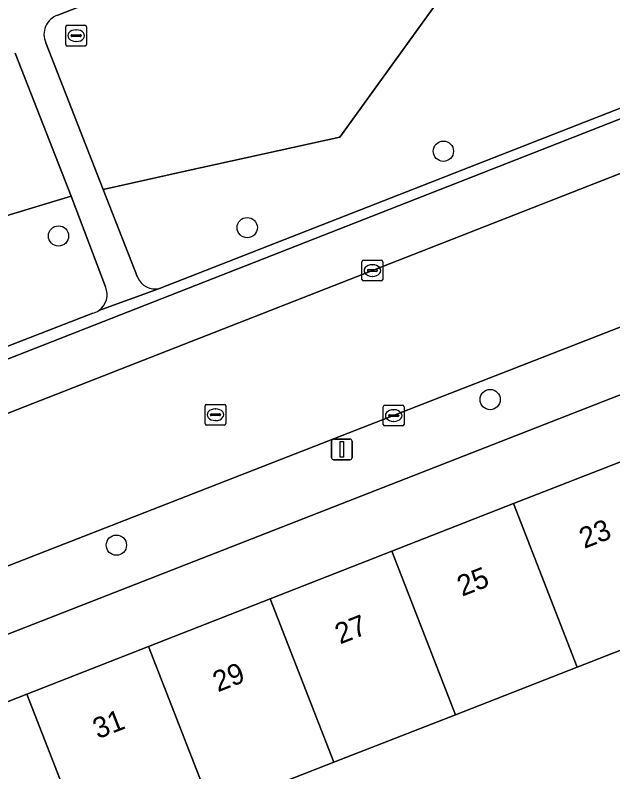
# Model space of a CAD drawing. Extents: x 159680 to 160786, y 387323 to 388340.
# Drawn here: x 160098.04 to 160126.86, y 387669.27 to 387705.74 of the extents above; entities that cross this region are included whole.
import ezdxf

# ---------------------------------------------------------------- set-up
doc = ezdxf.new("R2010")
doc.units = 0
for name, color, linetype in [('IMGEO_Boom', 7, 'Continuous'), ('IMGEO_Erf', 7, 'Continuous'), ('IMGEO_Groenvoorziening', 7, 'Continuous'), ('IMGEO_Kolk', 7, 'Continuous'), ('IMGEO_Lichtmast', 7, 'Continuous'), ('IMGEO_Pand', 7, 'Continuous'), ('IMGEO_Pand_nummerreeks', 7, 'Continuous'), ('IMGEO_Parkeervlak_open', 7, 'Continuous'), ('IMGEO_Rijbaan_lokaal_open', 7, 'Continuous'), ('IMGEO_Rioolput', 7, 'Continuous'), ('IMGEO_Voetpad_open', 7, 'Continuous')]:
    doc.layers.add(name, color=color, linetype=linetype)

msp = doc.modelspace()

# ---------------------------------------------------------------- linework, layer by layer
at = {"layer": 'IMGEO_Boom'}
for centre in [(160118.688, 387699.178), (160109.231, 387695.496), (160100.13, 387695.093), (160120.944, 387687.21), (160102.919, 387680.193)]:
    msp.add_circle(centre, 0.489, dxfattribs=at)
at = {"layer": 'IMGEO_Erf'}
msp.add_lwpolyline([(160116.199, 387679.901), (160122.067, 387682.196), (160127.934, 387684.49), (160133.801, 387686.785), (160139.782, 387689.124), (160138.693, 387691.913), (160079.902, 387668.962), (160080.885, 387666.09), (160086.863, 387668.428), (160092.73, 387670.723), (160098.597, 387673.017), (160104.465, 387675.312), (160110.333, 387677.607)], close=True, dxfattribs=at)
msp.add_lwpolyline([(160131.015, 387676.612), (160125.148, 387674.318), (160119.281, 387672.023), (160113.414, 387669.729), (160107.546, 387667.434)], dxfattribs=at)
at = {"layer": 'IMGEO_Groenvoorziening'}
for points in [[(160128.251, 387716.753), (160116.68, 387712.231), (160100.09, 387705.736)], [(160133.564, 387704.662), (160131.248, 387711.047), (160122.18, 387709.694), (160121.41, 387709.507), (160120.74, 387709.179), (160120.152, 387708.72), (160119.673, 387708.148), (160113.688, 387699.856), (160106.239, 387698.209), (160102.286, 387697.335), (160103.941, 387693.11)], [(160099.519, 387704.401), (160102.286, 387697.335), (160106.239, 387698.209), (160113.688, 387699.856), (160119.673, 387708.148)], [(160100.737, 387697.007), (160098.038, 387703.91)], [(160105, 387692.567), (160132.975, 387703.497)], [(160075.811, 387681.298), (160084.921, 387684.831), (160085.469, 387692.407), (160100.737, 387697.007)], [(160102.4, 387692.643), (160100.737, 387697.007), (160085.469, 387692.407), (160084.921, 387684.831), (160101.779, 387691.369)]]:
    msp.add_lwpolyline(points, dxfattribs=at)
for centre, radius, start, end in [((160100.411, 387704.809), 0.981, 109.0795, 204.6062), ((160104.788, 387693.457), 0.915, 202.3037, 283.4035), ((160101.539, 387692.273), 0.937, 304.8029, 23.2532), ((160101.528, 387692.306), 0.97, 284.9664, 304.2138)]:
    msp.add_arc(centre, radius, start, end, dxfattribs=at)
at = {"layer": 'IMGEO_Kolk'}
for p, q in [((160114.838, 387693.928), (160115.69, 387693.928)), ((160114.763, 387693.002), (160114.763, 387693.854)), ((160115.251, 387693.708), (160115.276, 387693.708)), ((160115.764, 387693.854), (160115.764, 387693.002)), ((160115.022, 387693.422), (160115.022, 387693.434)), ((160115.46, 387693.385), (160115.062, 387693.385)), ((160115.065, 387693.471), (160115.463, 387693.471)), ((160115.274, 387693.148), (160115.249, 387693.148)), ((160115.506, 387693.434), (160115.506, 387693.422)), ((160115.69, 387692.928), (160114.838, 387692.928)), ((160115.867, 387686.938), (160116.719, 387686.938)), ((160115.792, 387686.012), (160115.792, 387686.864)), ((160116.28, 387686.718), (160116.305, 387686.718)), ((160116.793, 387686.864), (160116.793, 387686.012)), ((160116.051, 387686.432), (160116.051, 387686.444)), ((160116.489, 387686.395), (160116.091, 387686.395)), ((160116.094, 387686.481), (160116.492, 387686.481)), ((160116.535, 387686.444), (160116.535, 387686.432)), ((160116.719, 387685.938), (160115.867, 387685.938)), ((160116.303, 387686.158), (160116.278, 387686.158))]:
    msp.add_line(p, q, dxfattribs=at)
for points in [[(160114.838, 387693.928), (160115.69, 387693.928)], [(160114.763, 387693.002), (160114.763, 387693.854)], [(160115.764, 387693.854), (160115.764, 387693.002)], [(160115.69, 387692.928), (160114.838, 387692.928)], [(160115.867, 387686.938), (160116.719, 387686.938)], [(160115.792, 387686.012), (160115.792, 387686.864)], [(160116.793, 387686.864), (160116.793, 387686.012)], [(160116.719, 387685.938), (160115.867, 387685.938)]]:
    msp.add_lwpolyline(points, dxfattribs=at)
for centre, radius, start, end in [((160114.84, 387693.852), 0.0765, 91.552, 178.448), ((160114.84, 387693.852), 0.0765, 91.552, 178.448), ((160115.688, 387693.852), 0.0765, 1.552, 88.448), ((160115.688, 387693.852), 0.0765, 1.552, 88.448), ((160115.062, 387693.431), 0.0403, 85.8775, 175.7526), ((160115.059, 387693.421), 0.0366, 178.938, 274.7102), ((160115.463, 387693.428), 0.043, 264.8664, 352.4533), ((160115.467, 387693.433), 0.0386, 1.7309, 96.639), ((160114.84, 387693.004), 0.0765, 181.552, 268.448), ((160114.84, 387693.004), 0.0765, 181.552, 268.448), ((160115.688, 387693.004), 0.0765, 271.552, 358.448), ((160115.688, 387693.004), 0.0765, 271.552, 358.448), ((160115.869, 387686.862), 0.0765, 91.552, 178.448), ((160115.869, 387686.862), 0.0765, 91.552, 178.448), ((160116.717, 387686.862), 0.0765, 1.552, 88.448), ((160116.717, 387686.862), 0.0765, 1.552, 88.448), ((160116.091, 387686.441), 0.0403, 85.8775, 175.7526), ((160116.088, 387686.431), 0.0366, 178.938, 274.7102), ((160116.492, 387686.438), 0.043, 264.8664, 352.4533), ((160116.496, 387686.443), 0.0386, 1.7309, 96.639), ((160115.869, 387686.014), 0.0765, 181.552, 268.448), ((160115.869, 387686.014), 0.0765, 181.552, 268.448), ((160116.717, 387686.014), 0.0765, 271.552, 358.448), ((160116.717, 387686.014), 0.0765, 271.552, 358.448)]:
    msp.add_arc(centre, radius, start, end, dxfattribs=at)
for centre, major_axis, ratio, start_param, end_param in [((160115.25, 387693.428), (-0.387, 0.002), 0.722429, 4.712389, 7.853982), ((160115.275, 387693.428), (-0.39, 0.002), 0.717154, 1.570796, 4.712389), ((160116.279, 387686.438), (-0.387, 0.002), 0.722429, 4.712389, 7.853982), ((160116.304, 387686.438), (-0.39, 0.002), 0.717154, 1.570796, 4.712389)]:
    msp.add_ellipse(centre, major_axis=major_axis, ratio=ratio, start_param=start_param, end_param=end_param, dxfattribs=at)
at = {"layer": 'IMGEO_Lichtmast'}
for p, q in [((160113.295, 387684.406), (160113.295, 387685.206)), ((160113.295, 387685.206), (160113.295, 387684.406)), ((160113.395, 387685.306), (160114.185, 387685.306)), ((160114.185, 387685.306), (160113.395, 387685.306)), ((160114.285, 387685.206), (160114.285, 387684.406)), ((160114.285, 387684.406), (160114.285, 387685.206)), ((160114.185, 387684.306), (160113.395, 387684.306)), ((160113.395, 387684.306), (160114.185, 387684.306))]:
    msp.add_line(p, q, dxfattribs=at)
msp.add_lwpolyline([(160113.715, 387685.181), (160113.865, 387685.181), (160113.865, 387684.431), (160113.715, 387684.431), (160113.715, 387685.181)], dxfattribs=at)
for centre, start, end in [((160113.395, 387685.206), 90, 180), ((160113.395, 387685.206), 90, 180), ((160114.185, 387685.206), 0, 90), ((160114.185, 387685.206), 360, 90), ((160113.395, 387684.406), 180, 270), ((160113.395, 387684.406), 180, 270), ((160114.185, 387684.406), 270, 0), ((160114.185, 387684.406), 270, 0)]:
    msp.add_arc(centre, 0.1, start, end, dxfattribs=at)
at = {"layer": 'IMGEO_Pand'}
for points in [[(160125.148, 387674.318), (160131.015, 387676.612), (160127.934, 387684.49), (160122.067, 387682.196)], [(160122.067, 387682.196), (160116.199, 387679.901), (160119.281, 387672.023), (160125.148, 387674.318)], [(160116.199, 387679.901), (160110.333, 387677.607), (160113.414, 387669.729), (160119.281, 387672.023)], [(160107.546, 387667.434), (160113.414, 387669.729), (160110.333, 387677.607), (160104.465, 387675.312)], [(160101.679, 387665.139), (160107.546, 387667.434), (160104.465, 387675.312), (160098.597, 387673.017)], [(160098.597, 387673.017), (160092.73, 387670.723), (160095.811, 387662.844), (160101.679, 387665.139)]]:
    msp.add_lwpolyline(points, close=True, dxfattribs=at)
at = {"layer": 'IMGEO_Parkeervlak_open'}
for points in [[(160185.066, 387723.299), (160132.762, 387702.9), (160088.425, 387685.547), (160058.019, 387673.764), (160057.664, 387673.563)], [(160055.434, 387670.196), (160089.312, 387683.27), (160133.651, 387700.624)]]:
    msp.add_lwpolyline(points, dxfattribs=at)
at = {"layer": 'IMGEO_Rijbaan_lokaal_open'}
for points in [[(160182.985, 387719.864), (160133.651, 387700.624), (160089.312, 387683.27), (160055.434, 387670.196), (160053.969, 387669.574)], [(160057.185, 387663.329), (160085.401, 387674.408), (160119.003, 387687.495), (160155.133, 387701.581)]]:
    msp.add_lwpolyline(points, dxfattribs=at)
at = {"layer": 'IMGEO_Rioolput'}
for p, q in [((160100.478, 387704.321), (160100.478, 387705.173)), ((160100.553, 387705.247), (160101.405, 387705.247)), ((160101.479, 387705.173), (160101.479, 387704.321)), ((160100.966, 387705.027), (160100.991, 387705.027)), ((160100.737, 387704.741), (160100.737, 387704.753)), ((160101.175, 387704.704), (160100.777, 387704.704)), ((160100.78, 387704.79), (160101.178, 387704.79)), ((160100.989, 387704.467), (160100.964, 387704.467)), ((160101.221, 387704.753), (160101.221, 387704.741)), ((160101.405, 387704.247), (160100.553, 387704.247)), ((160107.271, 387686.979), (160108.123, 387686.979)), ((160107.196, 387686.053), (160107.196, 387686.905)), ((160107.684, 387686.759), (160107.709, 387686.759)), ((160108.197, 387686.905), (160108.197, 387686.053)), ((160107.455, 387686.473), (160107.455, 387686.485)), ((160107.893, 387686.436), (160107.495, 387686.436)), ((160107.498, 387686.522), (160107.896, 387686.522)), ((160107.939, 387686.485), (160107.939, 387686.473)), ((160108.123, 387685.979), (160107.271, 387685.979)), ((160107.707, 387686.199), (160107.682, 387686.199))]:
    msp.add_line(p, q, dxfattribs=at)
for points in [[(160100.478, 387704.321), (160100.478, 387705.173)], [(160100.553, 387705.247), (160101.405, 387705.247)], [(160101.479, 387705.173), (160101.479, 387704.321)], [(160101.405, 387704.247), (160100.553, 387704.247)], [(160107.271, 387686.979), (160108.123, 387686.979)], [(160107.196, 387686.053), (160107.196, 387686.905)], [(160108.197, 387686.905), (160108.197, 387686.053)], [(160108.123, 387685.979), (160107.271, 387685.979)]]:
    msp.add_lwpolyline(points, dxfattribs=at)
for centre, radius, start, end in [((160100.555, 387705.171), 0.0765, 91.552, 178.448), ((160100.555, 387705.171), 0.0765, 91.552, 178.448), ((160101.403, 387705.171), 0.0765, 1.552, 88.448), ((160101.403, 387705.171), 0.0765, 1.552, 88.448), ((160100.777, 387704.75), 0.0403, 85.8775, 175.7526), ((160100.774, 387704.74), 0.0366, 178.938, 274.7102), ((160101.178, 387704.747), 0.043, 264.8664, 352.4533), ((160101.182, 387704.752), 0.0386, 1.7309, 96.639), ((160100.555, 387704.323), 0.0765, 181.552, 268.448), ((160100.555, 387704.323), 0.0765, 181.552, 268.448), ((160101.403, 387704.323), 0.0765, 271.552, 358.448), ((160101.403, 387704.323), 0.0765, 271.552, 358.448), ((160107.273, 387686.903), 0.0765, 91.552, 178.448), ((160107.273, 387686.903), 0.0765, 91.552, 178.448), ((160108.121, 387686.903), 0.0765, 1.552, 88.448), ((160108.121, 387686.903), 0.0765, 1.552, 88.448), ((160107.495, 387686.482), 0.0403, 85.8775, 175.7526), ((160107.492, 387686.472), 0.0366, 178.938, 274.7102), ((160107.896, 387686.479), 0.043, 264.8664, 352.4533), ((160107.9, 387686.484), 0.0386, 1.7309, 96.639), ((160107.273, 387686.055), 0.0765, 181.552, 268.448), ((160107.273, 387686.055), 0.0765, 181.552, 268.448), ((160108.121, 387686.055), 0.0765, 271.552, 358.448), ((160108.121, 387686.055), 0.0765, 271.552, 358.448)]:
    msp.add_arc(centre, radius, start, end, dxfattribs=at)
for centre, major_axis, ratio, start_param, end_param in [((160100.965, 387704.747), (-0.387, 0.002), 0.722429, 4.712389, 7.853982), ((160100.99, 387704.747), (-0.39, 0.002), 0.717154, 1.570796, 4.712389), ((160107.683, 387686.479), (-0.387, 0.002), 0.722429, 4.712389, 7.853982), ((160107.708, 387686.479), (-0.39, 0.002), 0.717154, 1.570796, 4.712389)]:
    msp.add_ellipse(centre, major_axis=major_axis, ratio=ratio, start_param=start_param, end_param=end_param, dxfattribs=at)
at = {"layer": 'IMGEO_Voetpad_open'}
for points in [[(160056.822, 387659.952), (160078.175, 387668.288), (160079.902, 387668.962), (160138.693, 387691.913), (160140.108, 387692.465), (160193.051, 387713.133), (160193.266, 387713.204), (160194.754, 387713.699), (160200.266, 387715.532), (160213.396, 387719.139)], [(160100.09, 387705.736), (160116.68, 387712.231), (160128.251, 387716.753)], [(160190, 387715.208), (160155.133, 387701.581), (160119.003, 387687.495), (160085.401, 387674.408), (160057.185, 387663.329)], [(160103.941, 387693.11), (160102.286, 387697.335), (160099.519, 387704.401)], [(160098.038, 387703.91), (160100.737, 387697.007), (160102.4, 387692.643)], [(160132.975, 387703.497), (160105, 387692.567), (160102.074, 387691.504)], [(160057.664, 387673.563), (160058.019, 387673.764), (160088.425, 387685.547), (160132.762, 387702.9)], [(160102.074, 387691.504), (160105, 387692.567)], [(160101.779, 387691.369), (160084.921, 387684.831), (160075.811, 387681.298), (160071.515, 387679.588)]]:
    msp.add_lwpolyline(points, dxfattribs=at)
for centre, radius, start, end in [((160100.411, 387704.809), 0.981, 109.0795, 204.6062), ((160104.788, 387693.457), 0.915, 202.3037, 283.4035), ((160101.539, 387692.273), 0.937, 304.8029, 23.2532), ((160101.528, 387692.306), 0.97, 284.9664, 304.2138)]:
    msp.add_arc(centre, radius, start, end, dxfattribs=at)

# ---------------------------------------------------------------- texts
at = {"layer": 'IMGEO_Pand_nummerreeks'}
for s, p in [('23', (160125.483, 387680.011)), ('25', (160119.593, 387677.707)), ('27', (160113.704, 387675.404)), ('29', (160107.814, 387673.1)), ('31', (160102.029, 387670.838))]:
    msp.add_text(s, height=1, rotation=21.3599, dxfattribs=at).set_placement(p)

doc.saveas('drawing.dxf')
